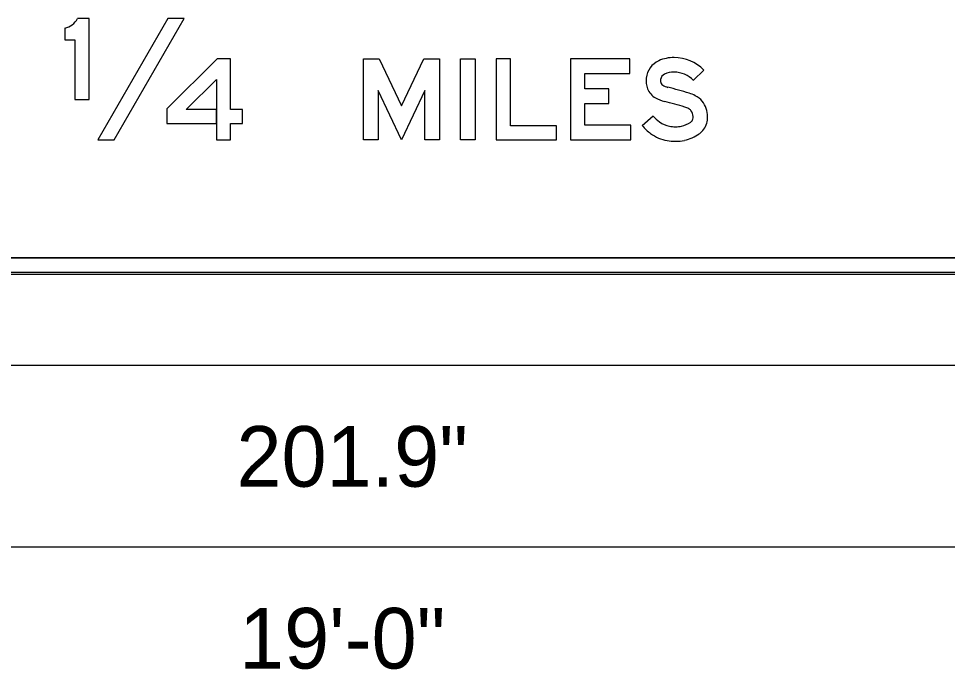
# Model space of a CAD drawing. Extents: x 1806251 to 1809821, y 414895 to 422886.
# Drawn here: x 1809677.199 to 1809678.349, y 414981.262 to 414982.067 of the extents above; entities that cross this region are included whole.
import ezdxf

# ---------------------------------------------------------------- set-up
doc = ezdxf.new("R2010")
doc.units = 0
for name, color, linetype in [('GSBWFILL', 7, 'Continuous'), ('GSCOLORFILL', 7, 'Continuous'), ('GSDIMS', 7, 'Continuous'), ('GSOUTLINE', 7, 'Continuous')]:
    doc.layers.add(name, color=color, linetype=linetype)

msp = doc.modelspace()

# ---------------------------------------------------------------- linework, layer by layer
at = {"layer": 'GSBWFILL'}
for p, q in [((1809677.2563, 414982.0555), (1809677.2563, 414982.0409)), ((1809678.615, 414981.771), (1809676.5742, 414981.771)), ((1809676.5742, 414981.751), (1809678.615, 414981.751))]:
    msp.add_line(p, q, dxfattribs=at)
for points in [[(1809677.2563, 414982.0409), (1809677.2688, 414982.0409), (1809677.2688, 414981.9672), (1809677.2863, 414981.9672), (1809677.2863, 414982.0672), (1809677.272, 414982.0672)], [(1809678.0475, 414982.0034), (1809678.0346, 414981.9908)], [(1809677.9711, 414981.9349), (1809677.9847, 414981.9467)]]:
    msp.add_lwpolyline(points, dxfattribs=at)
for points in [[(1809677.2973, 414981.9172), (1809677.3175, 414981.9172), (1809677.4041, 414982.0672), (1809677.3839, 414982.0672)], [(1809677.4615, 414981.9372), (1809677.4761, 414981.9372), (1809677.4761, 414981.9547), (1809677.4615, 414981.9547), (1809677.4615, 414982.0172), (1809677.4449, 414982.0172), (1809677.3826, 414981.9557), (1809677.3826, 414981.9372), (1809677.444, 414981.9372), (1809677.444, 414981.9547), (1809677.4065, 414981.9547), (1809677.444, 414981.9917), (1809677.444, 414981.9172), (1809677.4615, 414981.9172)], [(1809677.6731, 414981.9591), (1809677.7007, 414982.0172), (1809677.7201, 414982.0172), (1809677.7201, 414981.9172), (1809677.7021, 414981.9172), (1809677.7021, 414981.9782), (1809677.6731, 414981.9172), (1809677.6441, 414981.9782), (1809677.6441, 414981.9172), (1809677.6261, 414981.9172), (1809677.6261, 414982.0172), (1809677.6455, 414982.0172)], [(1809677.7461, 414981.9172), (1809677.7461, 414982.0172), (1809677.7641, 414982.0172), (1809677.7641, 414981.9172)], [(1809677.8651, 414981.9172), (1809677.8651, 414981.9347), (1809677.8081, 414981.9347), (1809677.8081, 414982.0172), (1809677.7901, 414982.0172), (1809677.7901, 414981.9172)], [(1809677.9571, 414981.9352), (1809677.9001, 414981.9352), (1809677.9001, 414981.9621), (1809677.9296, 414981.9621), (1809677.9296, 414981.9801), (1809677.9001, 414981.9801), (1809677.9001, 414981.9992), (1809677.9556, 414981.9992), (1809677.9556, 414982.0172), (1809677.8821, 414982.0172), (1809677.8821, 414981.9172), (1809677.9571, 414981.9172)]]:
    msp.add_lwpolyline(points, close=True, dxfattribs=at)
for centre, major_axis, ratio, start_param, end_param in [((1809677.2511, 414982.0788), (0, 0.0239), 0.999998, 3.361009, 4.20386), ((1809678.002, 414981.991), (0, 0.0261), 0.999994, 0.407095, 1.468557), ((1809678.0105, 414981.9712), (0, 0.0478), 0.999994, 0, 0.407095), ((1809678.0105, 414981.9672), (0, 0.0517), 0.999994, 5.487912, 6.283185), ((1809678.0044, 414981.9908), (0, 0.0286), 0.999994, 1.468557, 1.941238), ((1809678.0044, 414981.9908), (0, 0.0106), 0.999994, 1.468557, 1.941238), ((1809678.002, 414981.991), (0, 0.00815), 0.999994, 0.407095, 1.468557), ((1809678.0105, 414981.9712), (0, 0.0298), 0.999994, 0, 0.407095), ((1809678.0105, 414981.9672), (0, 0.0337), 0.999994, 5.487912, 6.283185), ((1809677.9986, 414981.9885), (0, 0.0224), 0.999994, 1.941238, 2.621157), ((1809677.9986, 414981.9885), (0, 0.00436), 0.999994, 1.941238, 2.621157), ((1809678.0089, 414982.0065), (0, 0.0251), 0.999994, 2.621157, 2.899109), ((1809677.8864, 414981.511), (0, 0.4854), 0.999994, 5.984666, 6.040702), ((1809678.0089, 414982.0065), (0, 0.0431), 0.999994, 2.621157, 2.899109), ((1809678.015, 414981.929), (0, 0.048), 0.999994, 5.812135, 5.984666), ((1809678.0247, 414981.948), (0, 0.0267), 0.999994, 5.402773, 5.812135), ((1809677.8864, 414981.511), (0, 0.4674), 0.999994, 5.984666, 6.040702), ((1809678.015, 414981.929), (0, 0.03), 0.999994, 5.812135, 5.984666), ((1809678.0247, 414981.948), (0, 0.00868), 0.999994, 5.402773, 5.812135), ((1809678.0222, 414981.9459), (0, 0.0299), 0.999994, 4.712389, 5.402773), ((1809678.0238, 414981.9804), (0, 0.0517), 0.999994, 2.283243, 2.489697), ((1809678.0222, 414981.9459), (0, 0.0119), 0.999994, 4.712389, 5.402773), ((1809678.0229, 414981.9459), (0, 0.0112), 0.999994, 4.424361, 4.712389), ((1809678.0229, 414981.9459), (0, 0.0292), 0.999994, 4.424361, 4.712389), ((1809678.0238, 414981.9804), (0, 0.0697), 0.999994, 2.283243, 2.489697), ((1809678.0093, 414981.9615), (0, 0.0278), 0.999994, 2.489697, 2.979885), ((1809678.0123, 414981.98), (0, 0.0466), 0.999994, 2.979885, 3.141593), ((1809678.0123, 414981.9702), (0, 0.0368), 0.999994, 3.141593, 3.34483), ((1809678.0138, 414981.963), (0, 0.0294), 0.999994, 3.34483, 3.771092), ((1809678.0272, 414981.9447), (0, 0.00675), 0.999994, 3.771092, 4.424361), ((1809678.0272, 414981.9447), (0, 0.0248), 0.999994, 3.771092, 4.424361), ((1809678.0093, 414981.9615), (0, 0.0458), 0.999994, 2.489697, 2.979885), ((1809678.0138, 414981.963), (0, 0.0474), 0.999994, 3.34483, 3.771092), ((1809678.0123, 414981.98), (0, 0.0646), 0.999994, 2.979885, 3.141593), ((1809678.0123, 414981.9702), (0, 0.0548), 0.999994, 3.141593, 3.34483)]:
    msp.add_ellipse(centre, major_axis=major_axis, ratio=ratio, start_param=start_param, end_param=end_param, dxfattribs=at)
at = {"layer": 'GSCOLORFILL'}
for p, q in [((1809677.2563, 414982.0555), (1809677.2563, 414982.0409)), ((1809678.615, 414981.771), (1809676.5742, 414981.771)), ((1809678.615, 414981.753), (1809676.574, 414981.753)), ((1809676.574, 414981.751), (1809678.615, 414981.751)), ((1809676.574, 414981.751), (1809678.615, 414981.751)), ((1809676.5742, 414981.751), (1809678.615, 414981.751))]:
    msp.add_line(p, q, dxfattribs=at)
for points in [[(1809677.2563, 414982.0409), (1809677.2688, 414982.0409), (1809677.2688, 414981.9672), (1809677.2863, 414981.9672), (1809677.2863, 414982.0672), (1809677.272, 414982.0672)], [(1809678.0475, 414982.0034), (1809678.0346, 414981.9908)], [(1809677.9711, 414981.9349), (1809677.9847, 414981.9467)]]:
    msp.add_lwpolyline(points, dxfattribs=at)
for points in [[(1809677.2973, 414981.9172), (1809677.3175, 414981.9172), (1809677.4041, 414982.0672), (1809677.3839, 414982.0672)], [(1809677.4615, 414981.9372), (1809677.4761, 414981.9372), (1809677.4761, 414981.9547), (1809677.4615, 414981.9547), (1809677.4615, 414982.0172), (1809677.4449, 414982.0172), (1809677.3826, 414981.9557), (1809677.3826, 414981.9372), (1809677.444, 414981.9372), (1809677.444, 414981.9547), (1809677.4065, 414981.9547), (1809677.444, 414981.9917), (1809677.444, 414981.9172), (1809677.4615, 414981.9172)], [(1809677.6731, 414981.9591), (1809677.7007, 414982.0172), (1809677.7201, 414982.0172), (1809677.7201, 414981.9172), (1809677.7021, 414981.9172), (1809677.7021, 414981.9782), (1809677.6731, 414981.9172), (1809677.6441, 414981.9782), (1809677.6441, 414981.9172), (1809677.6261, 414981.9172), (1809677.6261, 414982.0172), (1809677.6455, 414982.0172)], [(1809677.7461, 414981.9172), (1809677.7461, 414982.0172), (1809677.7641, 414982.0172), (1809677.7641, 414981.9172)], [(1809677.8651, 414981.9172), (1809677.8651, 414981.9347), (1809677.8081, 414981.9347), (1809677.8081, 414982.0172), (1809677.7901, 414982.0172), (1809677.7901, 414981.9172)], [(1809677.9571, 414981.9352), (1809677.9001, 414981.9352), (1809677.9001, 414981.9621), (1809677.9296, 414981.9621), (1809677.9296, 414981.9801), (1809677.9001, 414981.9801), (1809677.9001, 414981.9992), (1809677.9556, 414981.9992), (1809677.9556, 414982.0172), (1809677.8821, 414982.0172), (1809677.8821, 414981.9172), (1809677.9571, 414981.9172)]]:
    msp.add_lwpolyline(points, close=True, dxfattribs=at)
for centre, major_axis, ratio, start_param, end_param in [((1809677.2511, 414982.0788), (0, 0.0239), 0.999998, 3.361009, 4.20386), ((1809678.002, 414981.991), (0, 0.0261), 0.999994, 0.407095, 1.468557), ((1809678.0105, 414981.9712), (0, 0.0478), 0.999994, 0, 0.407095), ((1809678.0105, 414981.9672), (0, 0.0517), 0.999994, 5.487912, 6.283185), ((1809678.0044, 414981.9908), (0, 0.0286), 0.999994, 1.468557, 1.941238), ((1809678.0044, 414981.9908), (0, 0.0106), 0.999994, 1.468557, 1.941238), ((1809678.002, 414981.991), (0, 0.00815), 0.999994, 0.407095, 1.468557), ((1809678.0105, 414981.9712), (0, 0.0298), 0.999994, 0, 0.407095), ((1809678.0105, 414981.9672), (0, 0.0337), 0.999994, 5.487912, 6.283185), ((1809677.9986, 414981.9885), (0, 0.0224), 0.999994, 1.941238, 2.621157), ((1809677.9986, 414981.9885), (0, 0.00436), 0.999994, 1.941238, 2.621157), ((1809678.0089, 414982.0065), (0, 0.0251), 0.999994, 2.621157, 2.899109), ((1809677.8864, 414981.511), (0, 0.4854), 0.999994, 5.984666, 6.040702), ((1809678.0089, 414982.0065), (0, 0.0431), 0.999994, 2.621157, 2.899109), ((1809678.015, 414981.929), (0, 0.048), 0.999994, 5.812135, 5.984666), ((1809678.0247, 414981.948), (0, 0.0267), 0.999994, 5.402773, 5.812135), ((1809677.8864, 414981.511), (0, 0.4674), 0.999994, 5.984666, 6.040702), ((1809678.015, 414981.929), (0, 0.03), 0.999994, 5.812135, 5.984666), ((1809678.0247, 414981.948), (0, 0.00868), 0.999994, 5.402773, 5.812135), ((1809678.0222, 414981.9459), (0, 0.0299), 0.999994, 4.712389, 5.402773), ((1809678.0238, 414981.9804), (0, 0.0517), 0.999994, 2.283243, 2.489697), ((1809678.0222, 414981.9459), (0, 0.0119), 0.999994, 4.712389, 5.402773), ((1809678.0229, 414981.9459), (0, 0.0112), 0.999994, 4.424361, 4.712389), ((1809678.0229, 414981.9459), (0, 0.0292), 0.999994, 4.424361, 4.712389), ((1809678.0238, 414981.9804), (0, 0.0697), 0.999994, 2.283243, 2.489697), ((1809678.0093, 414981.9615), (0, 0.0278), 0.999994, 2.489697, 2.979885), ((1809678.0123, 414981.98), (0, 0.0466), 0.999994, 2.979885, 3.141593), ((1809678.0123, 414981.9702), (0, 0.0368), 0.999994, 3.141593, 3.34483), ((1809678.0138, 414981.963), (0, 0.0294), 0.999994, 3.34483, 3.771092), ((1809678.0272, 414981.9447), (0, 0.00675), 0.999994, 3.771092, 4.424361), ((1809678.0272, 414981.9447), (0, 0.0248), 0.999994, 3.771092, 4.424361), ((1809678.0093, 414981.9615), (0, 0.0458), 0.999994, 2.489697, 2.979885), ((1809678.0138, 414981.963), (0, 0.0474), 0.999994, 3.34483, 3.771092), ((1809678.0123, 414981.98), (0, 0.0646), 0.999994, 2.979885, 3.141593), ((1809678.0123, 414981.9702), (0, 0.0548), 0.999994, 3.141593, 3.34483)]:
    msp.add_ellipse(centre, major_axis=major_axis, ratio=ratio, start_param=start_param, end_param=end_param, dxfattribs=at)
at = {"layer": 'GSDIMS'}
for p, q in [((1809676.5848, 414981.6385), (1809678.604, 414981.6385)), ((1809676.454, 414981.4135), (1809678.735, 414981.4135))]:
    msp.add_line(p, q, dxfattribs=at)
at = {"layer": 'GSOUTLINE'}
for p, q in [((1809677.2563, 414982.0555), (1809677.2563, 414982.0409)), ((1809676.574, 414981.771), (1809678.615, 414981.771)), ((1809676.574, 414981.751), (1809678.615, 414981.751))]:
    msp.add_line(p, q, dxfattribs=at)
for points in [[(1809677.2563, 414982.0409), (1809677.2688, 414982.0409), (1809677.2688, 414981.9672), (1809677.2863, 414981.9672), (1809677.2863, 414982.0672), (1809677.272, 414982.0672)], [(1809678.0475, 414982.0034), (1809678.0346, 414981.9908)], [(1809677.9711, 414981.9349), (1809677.9847, 414981.9467)]]:
    msp.add_lwpolyline(points, dxfattribs=at)
for points in [[(1809677.2973, 414981.9172), (1809677.3175, 414981.9172), (1809677.4041, 414982.0672), (1809677.3839, 414982.0672)], [(1809677.4615, 414981.9172), (1809677.4615, 414981.9372), (1809677.4761, 414981.9372), (1809677.4761, 414981.9547), (1809677.4615, 414981.9547), (1809677.4615, 414982.0172), (1809677.4449, 414982.0172), (1809677.3826, 414981.9557), (1809677.3826, 414981.9372), (1809677.444, 414981.9372), (1809677.444, 414981.9172)], [(1809677.6731, 414981.9591), (1809677.7007, 414982.0172), (1809677.7201, 414982.0172), (1809677.7201, 414981.9172), (1809677.7021, 414981.9172), (1809677.7021, 414981.9782), (1809677.6731, 414981.9172), (1809677.6441, 414981.9782), (1809677.6441, 414981.9172), (1809677.6261, 414981.9172), (1809677.6261, 414982.0172), (1809677.6455, 414982.0172)], [(1809677.7461, 414981.9172), (1809677.7461, 414982.0172), (1809677.7641, 414982.0172), (1809677.7641, 414981.9172)], [(1809677.8651, 414981.9172), (1809677.8651, 414981.9347), (1809677.8081, 414981.9347), (1809677.8081, 414982.0172), (1809677.7901, 414982.0172), (1809677.7901, 414981.9172)], [(1809677.9571, 414981.9352), (1809677.9001, 414981.9352), (1809677.9001, 414981.9621), (1809677.9296, 414981.9621), (1809677.9296, 414981.9801), (1809677.9001, 414981.9801), (1809677.9001, 414981.9992), (1809677.9556, 414981.9992), (1809677.9556, 414982.0172), (1809677.8821, 414982.0172), (1809677.8821, 414981.9172), (1809677.9571, 414981.9172)], [(1809677.444, 414981.9547), (1809677.4065, 414981.9547), (1809677.444, 414981.9917)]]:
    msp.add_lwpolyline(points, close=True, dxfattribs=at)
for centre, major_axis, ratio, start_param, end_param in [((1809677.2511, 414982.0788), (0, 0.0239), 0.999998, 3.361009, 4.20386), ((1809678.002, 414981.991), (0, 0.0261), 0.999994, 0.407095, 1.468557), ((1809678.0105, 414981.9712), (0, 0.0478), 0.999994, 0, 0.407095), ((1809678.0105, 414981.9672), (0, 0.0517), 0.999994, 5.487912, 6.283185), ((1809678.0044, 414981.9908), (0, 0.0286), 0.999994, 1.468557, 1.941238), ((1809678.0044, 414981.9908), (0, 0.0106), 0.999994, 1.468557, 1.941238), ((1809678.002, 414981.991), (0, 0.00815), 0.999994, 0.407095, 1.468557), ((1809678.0105, 414981.9712), (0, 0.0298), 0.999994, 0, 0.407095), ((1809678.0105, 414981.9672), (0, 0.0337), 0.999994, 5.487912, 6.283185), ((1809677.9986, 414981.9885), (0, 0.0224), 0.999994, 1.941238, 2.621157), ((1809677.9986, 414981.9885), (0, 0.00436), 0.999994, 1.941238, 2.621157), ((1809678.0089, 414982.0065), (0, 0.0251), 0.999994, 2.621157, 2.899109), ((1809677.8864, 414981.511), (0, 0.4854), 0.999994, 5.984666, 6.040702), ((1809678.0089, 414982.0065), (0, 0.0431), 0.999994, 2.621157, 2.899109), ((1809678.015, 414981.929), (0, 0.048), 0.999994, 5.812135, 5.984666), ((1809678.0247, 414981.948), (0, 0.0267), 0.999994, 5.402773, 5.812135), ((1809677.8864, 414981.511), (0, 0.4674), 0.999994, 5.984666, 6.040702), ((1809678.015, 414981.929), (0, 0.03), 0.999994, 5.812135, 5.984666), ((1809678.0247, 414981.948), (0, 0.00868), 0.999994, 5.402773, 5.812135), ((1809678.0222, 414981.9459), (0, 0.0299), 0.999994, 4.712389, 5.402773), ((1809678.0238, 414981.9804), (0, 0.0517), 0.999994, 2.283243, 2.489697), ((1809678.0222, 414981.9459), (0, 0.0119), 0.999994, 4.712389, 5.402773), ((1809678.0229, 414981.9459), (0, 0.0112), 0.999994, 4.424361, 4.712389), ((1809678.0229, 414981.9459), (0, 0.0292), 0.999994, 4.424361, 4.712389), ((1809678.0238, 414981.9804), (0, 0.0697), 0.999994, 2.283243, 2.489697), ((1809678.0093, 414981.9615), (0, 0.0278), 0.999994, 2.489697, 2.979885), ((1809678.0123, 414981.98), (0, 0.0466), 0.999994, 2.979885, 3.141593), ((1809678.0123, 414981.9702), (0, 0.0368), 0.999994, 3.141593, 3.34483), ((1809678.0138, 414981.963), (0, 0.0294), 0.999994, 3.34483, 3.771092), ((1809678.0272, 414981.9447), (0, 0.00675), 0.999994, 3.771092, 4.424361), ((1809678.0272, 414981.9447), (0, 0.0248), 0.999994, 3.771092, 4.424361), ((1809678.0093, 414981.9615), (0, 0.0458), 0.999994, 2.489697, 2.979885), ((1809678.0138, 414981.963), (0, 0.0474), 0.999994, 3.34483, 3.771092), ((1809678.0123, 414981.98), (0, 0.0646), 0.999994, 2.979885, 3.141593), ((1809678.0123, 414981.9702), (0, 0.0548), 0.999994, 3.141593, 3.34483)]:
    msp.add_ellipse(centre, major_axis=major_axis, ratio=ratio, start_param=start_param, end_param=end_param, dxfattribs=at)

# ---------------------------------------------------------------- texts
at = {"layer": 'GSDIMS'}
for s, p in [('201.9"', (1809677.4688, 414981.488)), ('19\'-0"', (1809677.472, 414981.263))]:
    msp.add_text(s, height=0.075, dxfattribs=at).set_placement(p)

doc.saveas('drawing.dxf')
